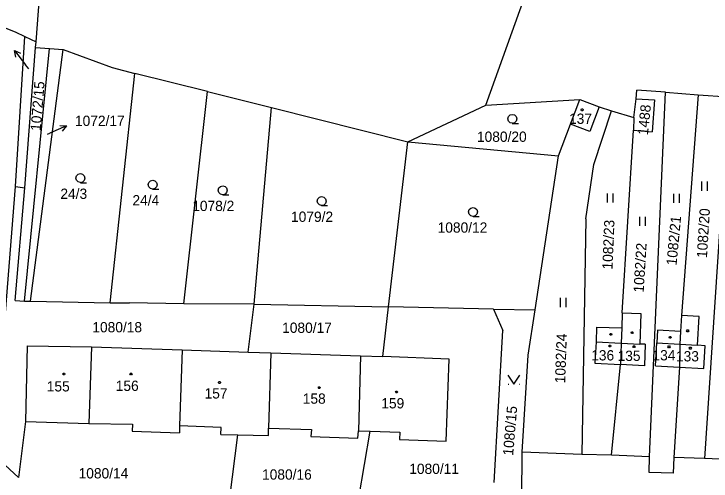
# Model space of a CAD drawing. Extents: x -852001 to -842497, y -1063614 to -1052182.
# Drawn here: x -849515.7 to -849400.5, y -1056247.4 to -1056170.2 of the extents above; entities that cross this region are included whole.
import ezdxf

# ---------------------------------------------------------------- set-up
doc = ezdxf.new("R2010")
doc.units = 0
for name, color, linetype in [('Default', 7, 'Continuous'), ('KN_HRANICE', 7, 'Continuous'), ('KN_KULTURY', 7, 'Continuous'), ('KN_PARCELY', 7, 'Continuous'), ('KN_SLUCKY', 7, 'Continuous')]:
    doc.layers.add(name, color=color, linetype=linetype)

# ---------------------------------------------------------------- blocks, each defined once
blk = doc.blocks.new('304')
at = {"layer": 'Default'}
blk.add_lwpolyline([(0, 0), (-0.38, 0.1), (-0.65, 0.37), (-0.75, 0.74), (-0.65, 1.11), (-0.38, 1.38), (-0.01, 1.48), (0.36, 1.38), (0.63, 1.11), (0.73, 0.73), (0.63, 0.35), (0.36, 0.08), (-0.02, -0.02), (0.98, -0.02)], dxfattribs=at)
blk = doc.blocks.new('306')
at = {"layer": 'Default'}
for p, q in [((-0.5, 1.5), (-0.5, 0)), ((0.5, 0), (0.5, 1.5))]:
    blk.add_line(p, q, dxfattribs=at)
blk = doc.blocks.new('314')
at = {"layer": 'Default'}
for p, q in [((-0.95, 0), (-0.85, 0)), ((0.85, 0), (0.95, 0))]:
    blk.add_line(p, q, dxfattribs=at)
blk.add_lwpolyline([(-1, 1.5), (0, 0), (1, 1.5)], dxfattribs=at)
blk = doc.blocks.new('NAHRADNI_SYMBOL')
at = {"layer": 'Default'}
blk.add_lwpolyline([(0.09, 0.15), (0.18, 0), (0.09, -0.15), (-0.09, -0.15), (-0.18, 0), (-0.09, 0.15), (0.09, 0.15)], dxfattribs=at)
blk = doc.blocks.new('10292')
at = {"layer": 'Default'}
blk.add_line((0, 3), (0, 0), dxfattribs=at)
blk.add_lwpolyline([(-0.5, 2), (0, 3), (0.5, 2)], dxfattribs=at)
blk = doc.blocks.new('402')
at = {"layer": 'Default'}
blk.add_lwpolyline([(0.09, 0.15), (0.18, 0), (0.09, -0.15), (-0.09, -0.15), (-0.18, 0), (-0.09, 0.15), (0.09, 0.15)], dxfattribs=at)

msp = doc.modelspace()

# ---------------------------------------------------------------- linework, layer by layer
at = {"layer": 'KN_HRANICE'}
for p, q in [((-849437.73, -1056185.24), (-849425.04, -1056149.71)), ((-849437.73, -1056185.24), (-849425.04, -1056149.71)), ((-849512.08, -1056174.78), (-849511.52, -1056167.35)), ((-849512.08, -1056174.78), (-849511.52, -1056167.35)), ((-849519.17, -1056171.69), (-849515.51, -1056173.13)), ((-849519.17, -1056171.69), (-849515.51, -1056173.13)), ((-849515.51, -1056173.13), (-849513.93, -1056173.89)), ((-849515.51, -1056173.13), (-849513.93, -1056173.89)), ((-849515.49, -1056198.73), (-849513.93, -1056173.89)), ((-849515.49, -1056198.73), (-849513.93, -1056173.89)), ((-849513.93, -1056173.89), (-849512.08, -1056174.78)), ((-849513.93, -1056173.89), (-849512.08, -1056174.78)), ((-849512.15, -1056175.71), (-849512.08, -1056174.78)), ((-849512.15, -1056175.71), (-849512.08, -1056174.78)), ((-849513.99, -1056217.66), (-849509.86, -1056175.89)), ((-849513.99, -1056217.66), (-849509.86, -1056175.89)), ((-849513.9, -1056198.93), (-849512.15, -1056175.71)), ((-849513.9, -1056198.93), (-849512.15, -1056175.71)), ((-849512.99, -1056217.67), (-849507.57, -1056176.06)), ((-849512.99, -1056217.67), (-849507.57, -1056176.06)), ((-849512.15, -1056175.71), (-849509.86, -1056175.89)), ((-849512.15, -1056175.71), (-849509.86, -1056175.89)), ((-849509.86, -1056175.89), (-849507.57, -1056176.06)), ((-849509.86, -1056175.89), (-849507.57, -1056176.06)), ((-849507.57, -1056176.06), (-849499.52, -1056179.04)), ((-849507.57, -1056176.06), (-849499.52, -1056179.04)), ((-849499.52, -1056179.04), (-849495.72, -1056180)), ((-849499.52, -1056179.04), (-849495.72, -1056180)), ((-849499.82, -1056217.95), (-849495.72, -1056180)), ((-849499.82, -1056217.95), (-849495.72, -1056180)), ((-849483.74, -1056183), (-849495.72, -1056180)), ((-849483.74, -1056183), (-849495.72, -1056180)), ((-849487.67, -1056218.08), (-849483.74, -1056183)), ((-849487.67, -1056218.08), (-849483.74, -1056183)), ((-849483.74, -1056183), (-849473.17, -1056185.65)), ((-849483.74, -1056183), (-849473.17, -1056185.65)), ((-849412.91, -1056184.19), (-849412.76, -1056182.77)), ((-849412.91, -1056184.19), (-849412.76, -1056182.77)), ((-849408.02, -1056183.12), (-849412.76, -1056182.77)), ((-849408.02, -1056183.12), (-849412.76, -1056182.77)), ((-849410.67, -1056243.39), (-849408.02, -1056183.12)), ((-849410.67, -1056243.39), (-849408.02, -1056183.12)), ((-849408.02, -1056183.12), (-849402.65, -1056183.52)), ((-849408.02, -1056183.12), (-849402.65, -1056183.52)), ((-849437.73, -1056185.24), (-849422.22, -1056184.31)), ((-849437.73, -1056185.24), (-849422.22, -1056184.31)), ((-849423.72, -1056188.39), (-849422.22, -1056184.31)), ((-849423.72, -1056188.39), (-849422.22, -1056184.31)), ((-849422.22, -1056184.31), (-849418.99, -1056185.55)), ((-849422.22, -1056184.31), (-849418.99, -1056185.55)), ((-849413.25, -1056187.28), (-849412.91, -1056184.19)), ((-849413.25, -1056187.28), (-849412.91, -1056184.19)), ((-849412.91, -1056184.19), (-849409.88, -1056184.39)), ((-849412.91, -1056184.19), (-849409.88, -1056184.39)), ((-849409.88, -1056184.39), (-849410.26, -1056189.65)), ((-849409.88, -1056184.39), (-849410.26, -1056189.65)), ((-849402.65, -1056183.52), (-849405.42, -1056220.02)), ((-849402.65, -1056183.52), (-849405.42, -1056220.02)), ((-849402.65, -1056183.52), (-849397.67, -1056183.89)), ((-849402.65, -1056183.52), (-849397.67, -1056183.89)), ((-849397.67, -1056183.89), (-849401.57, -1056243.71)), ((-849397.67, -1056183.89), (-849401.57, -1056243.71)), ((-849450.63, -1056191.3), (-849437.73, -1056185.24)), ((-849450.63, -1056191.3), (-849437.73, -1056185.24)), ((-849418.99, -1056185.55), (-849420.56, -1056189.61)), ((-849418.99, -1056185.55), (-849420.56, -1056189.61)), ((-849418.99, -1056185.55), (-849416.94, -1056186.17)), ((-849418.99, -1056185.55), (-849416.94, -1056186.17)), ((-849476.02, -1056218.16), (-849473.17, -1056185.65)), ((-849476.02, -1056218.16), (-849473.17, -1056185.65)), ((-849473.17, -1056185.65), (-849450.63, -1056191.3)), ((-849473.17, -1056185.65), (-849450.63, -1056191.3)), ((-849419.86, -1056195.08), (-849416.94, -1056186.17)), ((-849419.86, -1056195.08), (-849416.94, -1056186.17)), ((-849416.94, -1056186.17), (-849413.25, -1056187.28)), ((-849416.94, -1056186.17), (-849413.25, -1056187.28)), ((-849413.25, -1056187.28), (-849413.34, -1056189.38)), ((-849413.25, -1056187.28), (-849413.34, -1056189.38)), ((-849425.74, -1056193.65), (-849423.72, -1056188.39)), ((-849425.74, -1056193.65), (-849423.72, -1056188.39)), ((-849420.56, -1056189.61), (-849423.72, -1056188.39)), ((-849420.56, -1056189.61), (-849423.72, -1056188.39)), ((-849415.18, -1056219.61), (-849413.34, -1056189.38)), ((-849415.18, -1056219.61), (-849413.34, -1056189.38)), ((-849413.34, -1056189.38), (-849410.26, -1056189.65)), ((-849413.34, -1056189.38), (-849410.26, -1056189.65)), ((-849453.82, -1056218.63), (-849450.63, -1056191.3)), ((-849453.82, -1056218.63), (-849450.63, -1056191.3)), ((-849450.63, -1056191.3), (-849425.74, -1056193.65)), ((-849450.63, -1056191.3), (-849425.74, -1056193.65)), ((-849429.59, -1056219.1), (-849425.74, -1056193.65)), ((-849429.59, -1056219.1), (-849425.74, -1056193.65)), ((-849421.21, -1056204.05), (-849419.86, -1056195.08)), ((-849421.21, -1056204.05), (-849419.86, -1056195.08)), ((-849517.12, -1056219.58), (-849515.49, -1056198.73)), ((-849517.12, -1056219.58), (-849515.49, -1056198.73)), ((-849515.53, -1056217.54), (-849513.9, -1056198.93)), ((-849515.53, -1056217.54), (-849513.9, -1056198.93)), ((-849515.49, -1056198.73), (-849513.9, -1056198.93)), ((-849515.49, -1056198.73), (-849513.9, -1056198.93)), ((-849421.21, -1056204.05), (-849421.86, -1056243)), ((-849421.21, -1056204.05), (-849421.86, -1056243)), ((-849515.53, -1056217.54), (-849513.99, -1056217.66)), ((-849515.53, -1056217.54), (-849513.99, -1056217.66)), ((-849513.99, -1056217.66), (-849512.99, -1056217.67)), ((-849513.99, -1056217.66), (-849512.99, -1056217.67)), ((-849512.99, -1056217.67), (-849499.82, -1056217.95)), ((-849512.99, -1056217.67), (-849499.82, -1056217.95)), ((-849499.82, -1056217.95), (-849496.64, -1056217.95)), ((-849499.82, -1056217.95), (-849496.64, -1056217.95)), ((-849487.67, -1056218.08), (-849496.64, -1056217.95)), ((-849487.67, -1056218.08), (-849496.64, -1056217.95)), ((-849476.02, -1056218.16), (-849487.67, -1056218.08)), ((-849476.02, -1056218.16), (-849487.67, -1056218.08)), ((-849477.02, -1056226.08), (-849476.02, -1056218.16)), ((-849477.02, -1056226.08), (-849476.02, -1056218.16)), ((-849476.02, -1056218.16), (-849453.82, -1056218.63)), ((-849476.02, -1056218.16), (-849453.82, -1056218.63)), ((-849454.77, -1056226.8), (-849453.82, -1056218.63)), ((-849454.77, -1056226.8), (-849453.82, -1056218.63)), ((-849436.49, -1056218.97), (-849453.82, -1056218.63)), ((-849436.49, -1056218.97), (-849453.82, -1056218.63)), ((-849436.49, -1056218.97), (-849429.59, -1056219.1)), ((-849436.49, -1056218.97), (-849434.92, -1056222.51)), ((-849436.49, -1056218.97), (-849429.59, -1056219.1)), ((-849436.49, -1056218.97), (-849434.92, -1056222.51)), ((-849430.73, -1056226.62), (-849429.59, -1056219.1)), ((-849430.73, -1056226.62), (-849429.59, -1056219.1)), ((-849415.18, -1056219.61), (-849415.26, -1056222.08)), ((-849415.18, -1056219.61), (-849415.26, -1056222.08)), ((-849415.18, -1056219.61), (-849412.13, -1056219.71)), ((-849415.18, -1056219.61), (-849412.13, -1056219.71)), ((-849412.13, -1056219.71), (-849412.3, -1056224.75)), ((-849412.13, -1056219.71), (-849412.3, -1056224.75)), ((-849405.42, -1056220.02), (-849405.57, -1056222.7)), ((-849405.42, -1056220.02), (-849405.57, -1056222.7)), ((-849402.48, -1056220.19), (-849405.42, -1056220.02)), ((-849402.48, -1056220.19), (-849405.42, -1056220.02)), ((-849402.75, -1056224.96), (-849402.48, -1056220.19)), ((-849402.75, -1056224.96), (-849402.48, -1056220.19)), ((-849419.43, -1056221.94), (-849419.51, -1056224.41)), ((-849419.43, -1056221.94), (-849419.51, -1056224.41)), ((-849419.43, -1056221.94), (-849415.26, -1056222.08)), ((-849419.43, -1056221.94), (-849415.26, -1056222.08)), ((-849415.26, -1056222.08), (-849415.35, -1056224.61)), ((-849415.26, -1056222.08), (-849415.35, -1056224.61)), ((-849409.34, -1056222.47), (-849409.46, -1056224.57)), ((-849409.34, -1056222.47), (-849409.46, -1056224.57)), ((-849405.57, -1056222.7), (-849409.34, -1056222.47)), ((-849405.57, -1056222.7), (-849409.34, -1056222.47)), ((-849436.33, -1056247.63), (-849434.92, -1056222.51)), ((-849436.33, -1056247.63), (-849434.92, -1056222.51)), ((-849405.57, -1056222.7), (-849405.69, -1056224.8)), ((-849405.57, -1056222.7), (-849405.69, -1056224.8)), ((-849419.51, -1056224.41), (-849419.72, -1056227.94)), ((-849419.51, -1056224.41), (-849419.72, -1056227.94)), ((-849415.35, -1056224.61), (-849415.49, -1056228.13)), ((-849415.35, -1056224.61), (-849415.49, -1056228.13)), ((-849411.41, -1056224.78), (-849412.3, -1056224.75)), ((-849411.41, -1056224.78), (-849412.3, -1056224.75)), ((-849411.41, -1056224.78), (-849411.53, -1056228.36)), ((-849411.41, -1056224.78), (-849411.53, -1056228.36)), ((-849409.68, -1056228.34), (-849409.46, -1056224.57)), ((-849409.68, -1056228.34), (-849409.46, -1056224.57)), ((-849513.55, -1056225.07), (-849513.82, -1056237.54)), ((-849513.55, -1056225.07), (-849513.82, -1056237.54)), ((-849513.55, -1056225.07), (-849502.89, -1056225.24)), ((-849513.55, -1056225.07), (-849502.89, -1056225.24)), ((-849502.89, -1056225.24), (-849503.37, -1056237.88)), ((-849502.89, -1056225.24), (-849503.37, -1056237.88)), ((-849502.89, -1056225.24), (-849487.95, -1056225.73)), ((-849502.89, -1056225.24), (-849487.95, -1056225.73)), ((-849487.95, -1056225.73), (-849488.36, -1056238.28)), ((-849487.95, -1056225.73), (-849488.36, -1056238.28)), ((-849487.95, -1056225.73), (-849477.02, -1056226.08)), ((-849487.95, -1056225.73), (-849477.02, -1056226.08)), ((-849405.69, -1056224.8), (-849405.72, -1056228.57)), ((-849405.69, -1056224.8), (-849405.72, -1056228.57)), ((-849401.5, -1056225.04), (-849402.75, -1056224.96)), ((-849401.5, -1056225.04), (-849402.75, -1056224.96)), ((-849401.72, -1056228.8), (-849401.5, -1056225.04)), ((-849401.72, -1056228.8), (-849401.5, -1056225.04)), ((-849477.02, -1056226.08), (-849473.29, -1056226.2)), ((-849477.02, -1056226.08), (-849473.29, -1056226.2)), ((-849473.29, -1056226.2), (-849473.65, -1056238.68)), ((-849473.29, -1056226.2), (-849473.65, -1056238.68)), ((-849473.29, -1056226.2), (-849458.46, -1056226.68)), ((-849473.29, -1056226.2), (-849458.46, -1056226.68)), ((-849458.46, -1056226.68), (-849458.8, -1056239.11)), ((-849458.46, -1056226.68), (-849458.8, -1056239.11)), ((-849458.46, -1056226.68), (-849454.77, -1056226.8)), ((-849458.46, -1056226.68), (-849454.77, -1056226.8)), ((-849443.79, -1056227.26), (-849454.77, -1056226.8)), ((-849443.79, -1056227.26), (-849454.77, -1056226.8)), ((-849431.74, -1056242.65), (-849430.73, -1056226.62)), ((-849431.74, -1056242.65), (-849430.73, -1056226.62)), ((-849444.27, -1056240.81), (-849443.79, -1056227.26)), ((-849444.27, -1056240.81), (-849443.79, -1056227.26)), ((-849419.72, -1056227.94), (-849415.49, -1056228.13)), ((-849419.72, -1056227.94), (-849415.49, -1056228.13)), ((-849416.97, -1056243.16), (-849415.49, -1056228.13)), ((-849416.97, -1056243.16), (-849415.49, -1056228.13)), ((-849411.53, -1056228.36), (-849415.49, -1056228.13)), ((-849411.53, -1056228.36), (-849415.49, -1056228.13)), ((-849409.68, -1056228.34), (-849405.72, -1056228.57)), ((-849409.68, -1056228.34), (-849405.72, -1056228.57)), ((-849405.72, -1056228.57), (-849406.67, -1056243.53)), ((-849405.72, -1056228.57), (-849406.67, -1056243.53)), ((-849405.72, -1056228.57), (-849401.72, -1056228.8)), ((-849405.72, -1056228.57), (-849401.72, -1056228.8)), ((-849513.82, -1056237.54), (-849514.98, -1056246.81)), ((-849513.82, -1056237.54), (-849514.98, -1056246.81)), ((-849513.82, -1056237.54), (-849503.37, -1056237.88)), ((-849513.82, -1056237.54), (-849503.37, -1056237.88)), ((-849503.37, -1056237.88), (-849496.11, -1056238)), ((-849503.37, -1056237.88), (-849496.11, -1056238)), ((-849496.11, -1056238), (-849496.18, -1056239.18)), ((-849496.11, -1056238), (-849496.18, -1056239.18)), ((-849488.36, -1056238.28), (-849488.39, -1056239.42)), ((-849488.36, -1056238.28), (-849488.39, -1056239.42)), ((-849481.46, -1056238.55), (-849488.36, -1056238.28)), ((-849481.46, -1056238.55), (-849488.36, -1056238.28)), ((-849481.51, -1056239.72), (-849481.46, -1056238.55)), ((-849481.51, -1056239.72), (-849481.46, -1056238.55)), ((-849496.18, -1056239.18), (-849488.39, -1056239.42)), ((-849496.18, -1056239.18), (-849488.39, -1056239.42)), ((-849481.51, -1056239.72), (-849478.74, -1056239.77)), ((-849481.51, -1056239.72), (-849478.74, -1056239.77)), ((-849473.68, -1056239.87), (-849473.65, -1056238.68)), ((-849473.68, -1056239.87), (-849473.65, -1056238.68)), ((-849473.65, -1056238.68), (-849466.55, -1056238.91)), ((-849473.65, -1056238.68), (-849466.55, -1056238.91)), ((-849466.55, -1056238.91), (-849466.66, -1056240.06)), ((-849466.55, -1056238.91), (-849466.66, -1056240.06)), ((-849459.44, -1056254.46), (-849456.85, -1056239.17)), ((-849459.44, -1056254.46), (-849456.85, -1056239.17)), ((-849458.87, -1056240.34), (-849458.8, -1056239.11)), ((-849458.87, -1056240.34), (-849458.8, -1056239.11)), ((-849458.8, -1056239.11), (-849456.85, -1056239.17)), ((-849458.8, -1056239.11), (-849456.85, -1056239.17)), ((-849456.85, -1056239.17), (-849451.95, -1056239.35)), ((-849456.85, -1056239.17), (-849451.95, -1056239.35)), ((-849451.95, -1056239.35), (-849452.03, -1056240.54)), ((-849451.95, -1056239.35), (-849452.03, -1056240.54)), ((-849480.53, -1056253.97), (-849478.74, -1056239.77)), ((-849480.53, -1056253.97), (-849478.74, -1056239.77)), ((-849478.74, -1056239.77), (-849473.68, -1056239.87)), ((-849478.74, -1056239.77), (-849473.68, -1056239.87)), ((-849466.66, -1056240.06), (-849458.87, -1056240.34)), ((-849466.66, -1056240.06), (-849458.87, -1056240.34)), ((-849452.03, -1056240.54), (-849444.27, -1056240.81)), ((-849452.03, -1056240.54), (-849444.27, -1056240.81)), ((-849431.76, -1056251.31), (-849431.74, -1056242.65)), ((-849431.76, -1056251.31), (-849431.74, -1056242.65)), ((-849421.86, -1056243), (-849431.74, -1056242.65)), ((-849421.86, -1056243), (-849431.74, -1056242.65)), ((-849416.97, -1056243.16), (-849421.86, -1056243)), ((-849416.97, -1056243.16), (-849421.86, -1056243)), ((-849410.67, -1056243.39), (-849416.97, -1056243.16)), ((-849410.67, -1056243.39), (-849416.97, -1056243.16)), ((-849514.98, -1056246.81), (-849517.97, -1056244.08)), ((-849514.98, -1056246.81), (-849517.97, -1056244.08)), ((-849410.76, -1056245.99), (-849410.67, -1056243.39)), ((-849410.76, -1056245.99), (-849410.67, -1056243.39)), ((-849406.67, -1056243.53), (-849406.76, -1056246.13)), ((-849406.67, -1056243.53), (-849406.76, -1056246.13)), ((-849401.57, -1056243.71), (-849406.67, -1056243.53)), ((-849401.57, -1056243.71), (-849406.67, -1056243.53)), ((-849396.47, -1056243.89), (-849401.57, -1056243.71)), ((-849396.47, -1056243.89), (-849401.57, -1056243.71)), ((-849406.76, -1056246.13), (-849410.76, -1056245.99)), ((-849406.76, -1056246.13), (-849410.76, -1056245.99))]:
    msp.add_line(p, q, dxfattribs=at)
at = {"layer": 'KN_PARCELY'}
for p, q in [((-849513.26, -1056179.26), (-849513.8, -1056178.56)), ((-849513.26, -1056179.26), (-849513.8, -1056178.56)), ((-849510.16, -1056190.04), (-849509.78, -1056189.88)), ((-849510.16, -1056190.04), (-849509.78, -1056189.88))]:
    msp.add_line(p, q, dxfattribs=at)
at = {"layer": 'KN_SLUCKY'}
for p, q in [((-849419.51, -1056224.41), (-849415.35, -1056224.61)), ((-849419.51, -1056224.41), (-849415.35, -1056224.61)), ((-849415.35, -1056224.61), (-849412.3, -1056224.75)), ((-849415.35, -1056224.61), (-849412.3, -1056224.75)), ((-849409.46, -1056224.57), (-849405.69, -1056224.8)), ((-849409.46, -1056224.57), (-849405.69, -1056224.8)), ((-849405.69, -1056224.8), (-849402.75, -1056224.96)), ((-849405.69, -1056224.8), (-849402.75, -1056224.96))]:
    msp.add_line(p, q, dxfattribs=at)

# ---------------------------------------------------------------- block references
at = {"layer": 'KN_KULTURY'}
for name, p in [('NAHRADNI_SYMBOL', (-849421.81, -1056186.03)), ('NAHRADNI_SYMBOL', (-849421.81, -1056186.03)), ('304', (-849433.34, -1056188.25)), ('304', (-849433.34, -1056188.25)), ('304', (-849504.73, -1056198.05)), ('304', (-849504.73, -1056198.05)), ('304', (-849492.78, -1056199.13)), ('304', (-849492.78, -1056199.13)), ('306', (-849401.59, -1056199.4)), ('306', (-849401.59, -1056199.4)), ('304', (-849481.2, -1056200.06)), ('304', (-849481.2, -1056200.06)), ('304', (-849464.87, -1056201.85)), ('304', (-849464.87, -1056201.85)), ('306', (-849417.18, -1056201.37)), ('306', (-849417.18, -1056201.37)), ('306', (-849406.2, -1056201.41)), ('306', (-849406.2, -1056201.41)), ('304', (-849439.83, -1056203.64)), ('304', (-849439.83, -1056203.64)), ('306', (-849411.82, -1056205.2)), ('306', (-849411.82, -1056205.2)), ('306', (-849424.97, -1056218.64)), ('306', (-849424.97, -1056218.64)), ('402', (-849404.38, -1056222.57)), ('402', (-849404.38, -1056222.57)), ('402', (-849417.07, -1056223.15)), ('402', (-849417.07, -1056223.15)), ('402', (-849413.56, -1056222.87)), ('402', (-849413.56, -1056222.87)), ('402', (-849407.26, -1056223.65)), ('402', (-849407.26, -1056223.65)), ('402', (-849417.24, -1056225.07)), ('402', (-849417.24, -1056225.07)), ('402', (-849413.25, -1056225.18)), ('402', (-849413.25, -1056225.18)), ('402', (-849407.47, -1056225.23)), ('402', (-849407.47, -1056225.23)), ('402', (-849403.94, -1056225.45)), ('402', (-849403.94, -1056225.45)), ('402', (-849507.48, -1056229.7)), ('402', (-849507.48, -1056229.7)), ('402', (-849496.39, -1056229.7)), ('402', (-849496.39, -1056229.7)), ('314', (-849433.1, -1056231.38)), ('314', (-849433.1, -1056231.38)), ('402', (-849481.76, -1056231.12)), ('402', (-849481.76, -1056231.12)), ('402', (-849465.27, -1056231.98)), ('402', (-849465.27, -1056231.98)), ('402', (-849452.49, -1056232.69)), ('402', (-849452.49, -1056232.69))]:
    msp.add_blockref(name, p, dxfattribs=at)
at = {"layer": 'KN_PARCELY'}
for p, rotation in [((-849513.8, -1056178.56), 37.987102), ((-849513.8, -1056178.56), 37.987102), ((-849509.78, -1056189.88), -66.64560900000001), ((-849509.78, -1056189.88), -66.64560900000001)]:
    msp.add_blockref('10292', p, dxfattribs=dict(at, rotation=rotation))

# ---------------------------------------------------------------- texts
for s, height, p in [('1072/35', 0.1, (-849513.61, -1056179.26)), ('1072/35', 0.1, (-849513.61, -1056179.26)), ('137', 1.7, (-849423.98, -1056188.34)), ('137', 1.7, (-849423.98, -1056188.34)), ('1072/17', 1.7, (-849505.64, -1056188.69)), ('1072/17', 1.7, (-849505.64, -1056188.69)), ('1072/17', 0.1, (-849510.51, -1056190.04)), ('1072/17', 0.1, (-849510.51, -1056190.04)), ('1080/20', 1.7, (-849439.2, -1056191.32)), ('1080/20', 1.7, (-849439.2, -1056191.32)), ('24/3', 1.7, (-849508.05, -1056200.75)), ('24/3', 1.7, (-849508.05, -1056200.75)), ('24/4', 1.7, (-849496.14, -1056201.83)), ('24/4', 1.7, (-849496.14, -1056201.83)), ('1078/2', 1.7, (-849486.26, -1056202.76)), ('1078/2', 1.7, (-849486.26, -1056202.76)), ('1079/2', 1.7, (-849469.93, -1056204.55)), ('1079/2', 1.7, (-849469.93, -1056204.55)), ('1080/12', 1.7, (-849445.7, -1056206.34)), ('1080/12', 1.7, (-849445.7, -1056206.34)), ('1080/18', 1.7, (-849502.77, -1056222.82)), ('1080/18', 1.7, (-849502.77, -1056222.82)), ('1080/17', 1.7, (-849471.4, -1056222.91)), ('1080/17', 1.7, (-849471.4, -1056222.91)), ('136', 1.7, (-849420.32, -1056227.47)), ('136', 1.7, (-849420.32, -1056227.47)), ('135', 1.7, (-849415.96, -1056227.55)), ('135', 1.7, (-849415.96, -1056227.55)), ('134', 1.7, (-849410.19, -1056227.46)), ('134', 1.7, (-849410.19, -1056227.46)), ('133', 1.7, (-849406.31, -1056227.63)), ('133', 1.7, (-849406.31, -1056227.63)), ('155', 1.7, (-849510.3, -1056232.6)), ('155', 1.7, (-849510.3, -1056232.6)), ('156', 1.7, (-849498.9, -1056232.51)), ('156', 1.7, (-849498.9, -1056232.51)), ('157', 1.7, (-849484.22, -1056233.77)), ('157', 1.7, (-849484.22, -1056233.77)), ('158', 1.7, (-849467.99, -1056234.63)), ('158', 1.7, (-849467.99, -1056234.63)), ('159', 1.7, (-849455.01, -1056235.4)), ('159', 1.7, (-849455.01, -1056235.4)), ('1080/14', 1.7, (-849505.04, -1056246.98)), ('1080/14', 1.7, (-849505.04, -1056246.98)), ('1080/16', 1.7, (-849474.72, -1056247.18)), ('1080/16', 1.7, (-849474.72, -1056247.18)), ('1080/11', 1.7, (-849450.39, -1056246.24)), ('1080/11', 1.7, (-849450.39, -1056246.24))]:
    msp.add_text(s, height=height, dxfattribs=at).set_placement(p)
for s, rotation, p in [('1072/15', 85.313, (-849511.31, -1056189.57)), ('1072/15', 85.313, (-849511.31, -1056189.57)), ('1488', 84.168, (-849410.95, -1056190.28)), ('1488', 84.168, (-849410.95, -1056190.28)), ('1082/20', 86.459, (-849401.19, -1056210.57)), ('1082/20', 86.459, (-849401.19, -1056210.57)), ('1082/21', 84.569, (-849406.22, -1056211.81)), ('1082/21', 84.569, (-849406.22, -1056211.81)), ('1082/23', 87.605, (-849416.8, -1056212.46)), ('1082/23', 87.605, (-849416.8, -1056212.46)), ('1082/22', 86.517, (-849411.65, -1056216.29)), ('1082/22', 86.517, (-849411.65, -1056216.29)), ('1082/24', 88.006, (-849424.62, -1056231.27)), ('1082/24', 88.006, (-849424.62, -1056231.27)), ('1080/15', 85.142, (-849433.23, -1056243.26)), ('1080/15', 85.142, (-849433.23, -1056243.26))]:
    msp.add_text(s, height=1.7, rotation=rotation, dxfattribs=at).set_placement(p)

doc.saveas('drawing.dxf')
